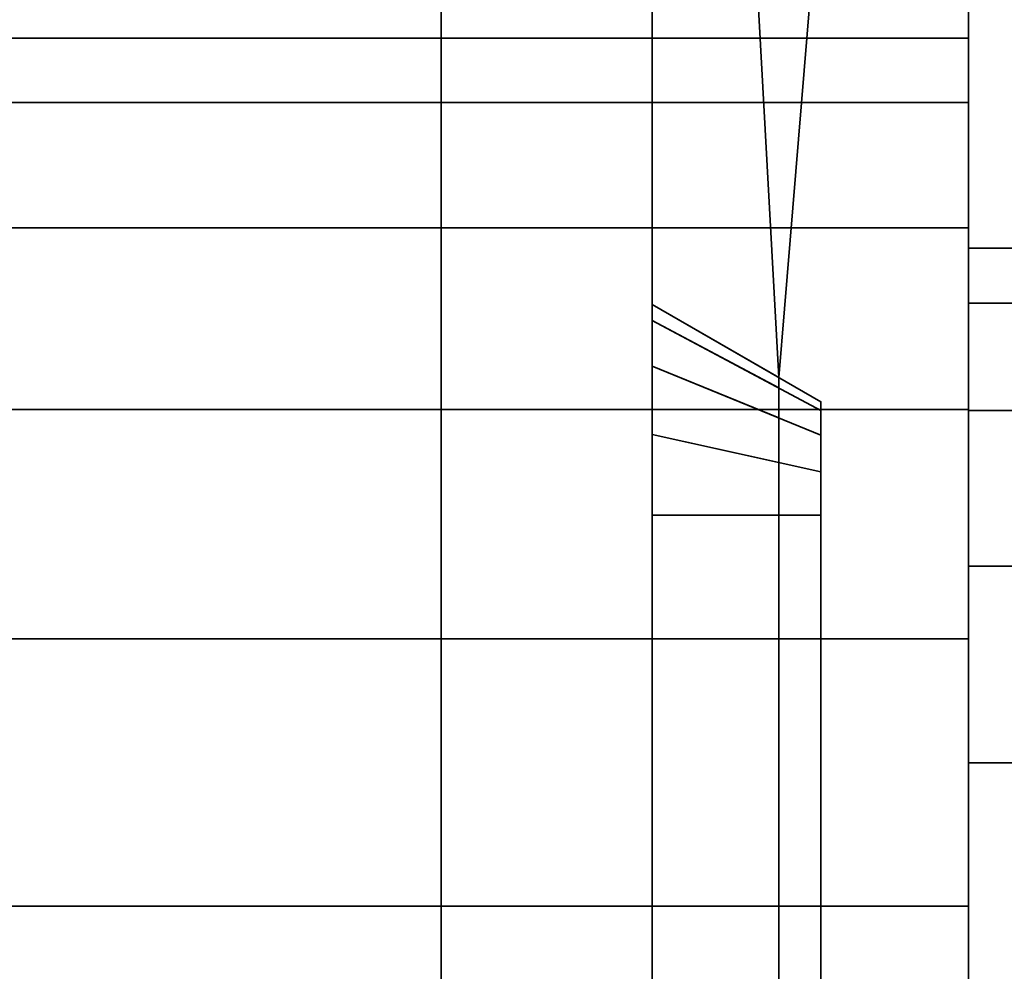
# Model space of a CAD drawing. Header units: millimetres. Extents: x -523 to 5173, y -130 to 66.
# Tile 1016 of 1056: x 342 to 346.67, y -33.16 to -28.65. Entities that reach past the tile are written whole.
import ezdxf

# ---------------------------------------------------------------- set-up
doc = ezdxf.new("R2010")
doc.units = ezdxf.units.MM
doc.layers.add('151', color=7, linetype='Continuous', true_color=0xffffff)

# ---------------------------------------------------------------- blocks, each defined once
blk = doc.blocks.new('UG_SURFACE_009')
at = {"layer": '151', "color": 252, "linetype": 'Continuous', "lineweight": 35}
for points in [[(522.5, -46, 2207), (522.5, 40, 2207), (-522.5, 40, 2207), (-522.5, -46, 2207)], [(-372.5, -46, 2056.9999), (-372.5, 40, 2056.9999), (372.5, 40, 2056.9999), (372.5, -46, 2056.9999)]]:
    blk.add_3dface(points, dxfattribs=at)
blk = doc.blocks.new('UG_SURFACE_017')
at = {"layer": '151', "color": 252, "linetype": 'Continuous', "lineweight": 35}
for points in [[(338, -28.7383, 779.2183), (346.5, -28.7383, 779.2183), (346.5, -29.6378, 776.45), (338, -29.6378, 776.45)], [(338, -29.0426, 782.1131), (346.5, -29.0426, 782.1131), (346.5, -28.7383, 779.2183), (338, -28.7383, 779.2183)], [(346.5, -29.6378, 776.45), (346.5, -28.7383, 779.2183), (346.5, -29.7329, 779.3228), (346.5, -30.5038, 776.95)], [(346.5, -28.7383, 779.2183), (346.5, -29.0426, 782.1131), (346.5, -29.9937, 781.8041), (346.5, -29.7329, 779.3228)], [(338, -30.498, 784.6339), (346.5, -30.498, 784.6339), (346.5, -29.0426, 782.1131), (338, -29.0426, 782.1131)], [(346.5, -31.2411, 783.9648), (346.5, -29.9937, 781.8041), (346.5, -29.0426, 782.1131), (346.5, -30.498, 784.6339)], [(338, -29.6378, 776.45), (346.5, -29.6378, 776.45), (346.5, -31.5855, 774.2869), (338, -31.5855, 774.2869)], [(346.5, -30.5038, 776.95), (346.5, -32.1733, 775.0959), (346.5, -31.5855, 774.2869), (346.5, -29.6378, 776.45)], [(346.5, -29.7329, 779.3228), (349.5, -29.7329, 779.3228), (349.5, -30.5038, 776.95), (346.5, -30.5038, 776.95)], [(346.5, -29.9937, 781.8041), (349.5, -29.9937, 781.8041), (349.5, -29.7329, 779.3228), (346.5, -29.7329, 779.3228)], [(346.5, -31.2411, 783.9648), (349.5, -31.2411, 783.9648), (349.5, -29.9937, 781.8041), (346.5, -29.9937, 781.8041)], [(338, -32.8528, 786.3448), (346.5, -32.8528, 786.3448), (346.5, -30.498, 784.6339), (338, -30.498, 784.6339)], [(346.5, -30.498, 784.6339), (346.5, -32.8528, 786.3448), (346.5, -33.2596, 785.4313), (346.5, -31.2411, 783.9648)], [(346.5, -30.5038, 776.95), (349.5, -30.5038, 776.95), (349.5, -32.1733, 775.0959), (346.5, -32.1733, 775.0959)], [(346.5, -33.2596, 785.4313), (349.5, -33.2596, 785.4313), (349.5, -31.2411, 783.9648), (346.5, -31.2411, 783.9648)], [(338, -31.5855, 774.2869), (346.5, -31.5855, 774.2869), (346.5, -34.2446, 773.1029), (338, -34.2446, 773.1029)], [(346.5, -32.1733, 775.0959), (346.5, -34.4525, 774.0811), (346.5, -34.2446, 773.1029), (346.5, -31.5855, 774.2869)], [(346.5, -32.1733, 775.0959), (349.5, -32.1733, 775.0959), (349.5, -34.4525, 774.0811), (346.5, -34.4525, 774.0811)], [(338, -35.7, 786.95), (346.5, -35.7, 786.95), (346.5, -32.8528, 786.3448), (338, -32.8528, 786.3448)], [(346.5, -35.7, 785.95), (346.5, -33.2596, 785.4313), (346.5, -32.8528, 786.3448), (346.5, -35.7, 786.95)]]:
    blk.add_3dface(points, dxfattribs=at)
blk = doc.blocks.new('UG_SURFACE_040')
at = {"layer": '151', "color": 252, "linetype": 'Continuous', "lineweight": 35}
for points in [[(338, -28.7383, 1244.4183), (346.5, -28.7383, 1244.4183), (346.5, -29.6378, 1241.65), (338, -29.6378, 1241.65)], [(338, -29.0426, 1247.3131), (346.5, -29.0426, 1247.3131), (346.5, -28.7383, 1244.4183), (338, -28.7383, 1244.4183)], [(346.5, -28.7383, 1244.4183), (346.5, -29.0426, 1247.3131), (346.5, -29.9937, 1247.0042), (346.5, -29.7329, 1244.5228)], [(346.5, -29.7329, 1244.5228), (346.5, -30.5038, 1242.1499), (346.5, -29.6378, 1241.65), (346.5, -28.7383, 1244.4183)], [(338, -30.498, 1249.8339), (346.5, -30.498, 1249.8339), (346.5, -29.0426, 1247.3131), (338, -29.0426, 1247.3131)], [(346.5, -29.0426, 1247.3131), (346.5, -30.498, 1249.8339), (346.5, -31.2411, 1249.1648), (346.5, -29.9937, 1247.0042)], [(338, -29.6378, 1241.65), (346.5, -29.6378, 1241.65), (346.5, -31.5855, 1239.4869), (338, -31.5855, 1239.4869)], [(346.5, -31.5855, 1239.4869), (346.5, -29.6378, 1241.65), (346.5, -30.5038, 1242.1499), (346.5, -32.1733, 1240.2959)], [(346.5, -29.7329, 1244.5228), (349.5, -29.7329, 1244.5228), (349.5, -30.5038, 1242.1499), (346.5, -30.5038, 1242.1499)], [(346.5, -29.9937, 1247.0042), (349.5, -29.9937, 1247.0042), (349.5, -29.7329, 1244.5228), (346.5, -29.7329, 1244.5228)], [(346.5, -31.2411, 1249.1648), (349.5, -31.2411, 1249.1648), (349.5, -29.9937, 1247.0042), (346.5, -29.9937, 1247.0042)], [(338, -32.8528, 1251.5448), (346.5, -32.8528, 1251.5448), (346.5, -30.498, 1249.8339), (338, -30.498, 1249.8339)], [(346.5, -33.2596, 1250.6312), (346.5, -31.2411, 1249.1648), (346.5, -30.498, 1249.8339), (346.5, -32.8528, 1251.5448)], [(346.5, -30.5038, 1242.1499), (349.5, -30.5038, 1242.1499), (349.5, -32.1733, 1240.2959), (346.5, -32.1733, 1240.2959)], [(346.5, -33.2596, 1250.6312), (349.5, -33.2596, 1250.6312), (349.5, -31.2411, 1249.1648), (346.5, -31.2411, 1249.1648)], [(338, -31.5855, 1239.4869), (346.5, -31.5855, 1239.4869), (346.5, -34.2446, 1238.3029), (338, -34.2446, 1238.3029)], [(346.5, -32.1733, 1240.2959), (346.5, -34.4525, 1239.2811), (346.5, -34.2446, 1238.3029), (346.5, -31.5855, 1239.4869)], [(346.5, -32.1733, 1240.2959), (349.5, -32.1733, 1240.2959), (349.5, -34.4525, 1239.2811), (346.5, -34.4525, 1239.2811)], [(338, -35.7, 1252.1501), (346.5, -35.7, 1252.1501), (346.5, -32.8528, 1251.5448), (338, -32.8528, 1251.5448)], [(346.5, -32.8528, 1251.5448), (346.5, -35.7, 1252.1501), (346.5, -35.7, 1251.15), (346.5, -33.2596, 1250.6312)]]:
    blk.add_3dface(points, dxfattribs=at)
blk = doc.blocks.new('UG_SURFACE_041')
at = {"layer": '151', "color": 252, "linetype": 'Continuous', "lineweight": 35}
for points in [[(-329, 4.0129, -5), (-344, 4.0129, -5), (-344, -50.8703, -5), (344, -50.8703, -5)], [(329, 4.0129, -6), (344, 4.0129, -6), (344, -50.8703, -6), (-344, -50.8703, -6)], [(329, 4.0129, -5), (-329, 4.0129, -5), (344, -50.8703, -5)], [(344, -50.8703, -5), (344, 4.0129, -5), (329, 4.0129, -5)], [(344, -50.8703, -6), (344, 4.0129, -6), (344, 4.0129, -5), (344, -50.8703, -5)]]:
    blk.add_3dface(points, dxfattribs=at)
blk = doc.blocks.new('UG_SURFACE_057')
at = {"layer": '151', "color": 252, "linetype": 'Continuous', "lineweight": 35}
for points in [[(-346.5, -52.92, 2031.5001), (346.5, -52.92, 2031.5001), (346.5, 14.92, 2031.5001), (-346.5, 14.92, 2031.5001)], [(-345, -52.92, 2030), (-345, 14.92, 2030), (345, 14.92, 2030), (345, -52.92, 2030)], [(346.5, 14.92, 2031.5001), (346.5, -52.92, 2031.5001), (345, -52.92, 2030), (345, 14.92, 2030)]]:
    blk.add_3dface(points, dxfattribs=at)
blk = doc.blocks.new('UG_SURFACE_058')
at = {"layer": '151', "color": 252, "linetype": 'Continuous', "lineweight": 35}
for points in [[(345, -19.45, 1221.7), (345, -49.71, 1221.7), (345, -44.5, 1234), (345, -28.5, 1234)], [(345, -49.71, 1419.05), (345, -19.45, 1419.05), (345, -28.5, 1256), (345, -44.5, 1256)], [(345, -19.45, 699.45), (345, -49.71, 699.45), (345, -44.5, 769), (345, -28.5, 769)], [(345, -49.71, 991.8), (345, -19.45, 991.8), (345, -28.5, 791), (345, -44.5, 791)], [(345, -19.45, 331.75), (345, -19.45, -8), (345, -48, 101), (345, -48, 199)], [(345, -19.45, -8), (345, -49.71, -8), (345, -49.71, 101), (345, -48, 101)], [(345, -19.45, 2009.2001), (345, -19.45, 1785.2499), (345, -48, 1826), (345, -48, 1924)], [(345, -19.45, 1785.2499), (345, -49.71, 1785.2499), (345, -49.71, 1826), (345, -48, 1826)], [(345, -48, 1924), (345, -49.71, 1924), (345, -49.71, 2009.2001), (345, -19.45, 2009.2001)], [(345, -48, 199), (345, -49.71, 199), (345, -49.71, 331.75), (345, -19.45, 331.75)], [(345, -49.71, 331.75), (345, -49.71, 699.45), (345, -19.45, 699.45), (345, -19.45, 331.75)], [(345, -49.71, 991.8), (345, -49.71, 1221.7), (345, -19.45, 1221.7), (345, -19.45, 991.8)], [(345, -49.71, 1419.05), (345, -49.71, 1785.2499), (345, -19.45, 1785.2499), (345, -19.45, 1419.05)], [(345, -49.71, 2009.2001), (345, -49.71, 2030), (345, -19.45, 2030), (345, -19.45, 2009.2001)], [(345, -49.71, -8), (345, -19.45, -8), (346.5, -19.45, -8), (346.5, -49.71, -8)], [(345, -19.45, 2030), (345, -49.71, 2030), (346.5, -49.71, 2031.5001), (346.5, -19.45, 2031.5001)], [(346.5, -19.45, 1419.05), (346.5, -45.2654, 1255.8478), (346.5, -44.5, 1256)], [(346.5, -44.5, 1256), (346.5, -28.5, 1256), (346.5, -19.45, 1419.05)], [(346.5, -19.45, 1419.05), (346.5, -49.71, 1419.05), (346.5, -45.9142, 1255.4142), (346.5, -45.2654, 1255.8478)], [(346.5, -49.71, 1221.7), (346.5, -19.45, 1221.7), (346.5, -28.5, 1234), (346.5, -44.5, 1234)], [(346.5, -19.45, 991.8), (346.5, -45.2654, 790.8478), (346.5, -44.5, 791)], [(346.5, -44.5, 791), (346.5, -28.5, 791), (346.5, -19.45, 991.8)], [(346.5, -19.45, 991.8), (346.5, -49.71, 991.8), (346.5, -45.9142, 790.4142), (346.5, -45.2654, 790.8478)], [(346.5, -49.71, 699.45), (346.5, -19.45, 699.45), (346.5, -28.5, 769), (346.5, -44.5, 769)], [(346.5, -19.45, 1785.2499), (346.5, -19.45, 2009.9499), (346.5, -48, 1924), (346.5, -48, 1826)], [(346.5, -19.45, 2009.9499), (346.5, -49.71, 2009.9499), (346.5, -49.71, 1924), (346.5, -48, 1924)], [(346.5, -19.45, -8), (346.5, -19.45, 331.75), (346.5, -48, 199), (346.5, -48, 101)], [(346.5, -19.45, 331.75), (346.5, -49.71, 331.75), (346.5, -49.71, 199), (346.5, -48, 199)], [(346.5, -48, 101), (346.5, -49.71, 101), (346.5, -49.71, -8), (346.5, -19.45, -8)], [(346.5, -48, 1826), (346.5, -49.71, 1826), (346.5, -49.71, 1785.2499), (346.5, -19.45, 1785.2499)], [(346.5, -19.45, 331.75), (346.5, -19.45, 699.45), (346.5, -49.71, 699.45), (346.5, -49.71, 331.75)], [(346.5, -19.45, 991.8), (346.5, -19.45, 1221.7), (346.5, -49.71, 1221.7), (346.5, -49.71, 991.8)], [(346.5, -19.45, 1419.05), (346.5, -19.45, 1785.2499), (346.5, -49.71, 1785.2499), (346.5, -49.71, 1419.05)], [(346.5, -19.45, 2009.9499), (346.5, -19.45, 2031.5001), (346.5, -49.71, 2031.5001), (346.5, -49.71, 2009.9499)], [(345, -44.5, 769), (346.5, -44.5, 769), (346.5, -28.5, 769), (345, -28.5, 769)], [(345, -28.5, 791), (346.5, -28.5, 791), (346.5, -44.5, 791), (345, -44.5, 791)], [(345, -44.5, 1234), (346.5, -44.5, 1234), (346.5, -28.5, 1234), (345, -28.5, 1234)], [(345, -28.5, 1256), (346.5, -28.5, 1256), (346.5, -44.5, 1256), (345, -44.5, 1256)]]:
    blk.add_3dface(points, dxfattribs=at)
blk = doc.blocks.new('UG_SURFACE_060')
at = {"layer": '151', "color": 252, "linetype": 'Continuous', "lineweight": 35}
for points in [[(345, -30.0761, 991.6173), (345, -30, 992), (345.8, -30.4619, 992), (345.8, -30.5028, 991.794)], [(345, -30, 992), (345, -30.0761, 992.3827), (345.8, -30.5028, 992.2059), (345.8, -30.4619, 992)], [(345, -30.2929, 992.7071), (345, -30.0761, 992.3827), (345, -30, 992), (345, -30.6173, 991.0761)], [(345, -30, 992), (345, -30.0761, 991.6173), (345, -30.2929, 991.2929), (345, -30.6173, 991.0761)], [(345, -30.2929, 991.2929), (345, -30.0761, 991.6173), (345.8, -30.5028, 991.794), (345.8, -30.6195, 991.6195)], [(345, -30.0761, 992.3827), (345, -30.2929, 992.7071), (345.8, -30.6195, 992.3805), (345.8, -30.5028, 992.2059)], [(345, -30.6173, 991.0761), (345, -30.2929, 991.2929), (345.8, -30.6195, 991.6195), (345.8, -30.7941, 991.5028)], [(345, -30.2929, 992.7071), (345, -30.6173, 992.9239), (345.8, -30.7941, 992.4971), (345.8, -30.6195, 992.3805)], [(345, -30.6173, 991.0761), (345, -30.6173, 992.9239), (345, -30.2929, 992.7071)], [(345.8, -30.6195, 991.6195), (345.8, -30.5028, 991.794), (345.8, -30.4619, 992)], [(345.8, -30.4619, 992), (345.8, -30.5028, 992.2059), (345.8, -30.6195, 992.3805), (345.8, -30.6195, 991.6195)], [(345, -31, 991), (345, -30.6173, 991.0761), (345.8, -30.7941, 991.5028), (345.8, -31, 991.4619)], [(345, -30.6173, 992.9239), (345, -31, 993), (345.8, -31, 992.5381), (345.8, -30.7941, 992.4971)], [(345, -30.6173, 991.0761), (345, -31, 993), (345, -30.6173, 992.9239)], [(345, -30.6173, 991.0761), (345, -31, 991), (345, -31, 993)], [(345.8, -31, 992.5381), (345.8, -31, 991.4619), (345.8, -30.7941, 991.5028), (345.8, -30.6195, 991.6195)], [(345.8, -30.6195, 992.3805), (345.8, -30.7941, 992.4971), (345.8, -31, 992.5381), (345.8, -30.6195, 991.6195)], [(345, -31, 991), (345.8, -31, 991.4619), (345.8, -36, 991.4619), (345, -36, 991)], [(345, -36, 993), (345.8, -36, 992.5381), (345.8, -31, 992.5381), (345, -31, 993)], [(345, -31, 991), (345, -36, 991), (345, -36, 993), (345, -31, 993)], [(345.8, -31, 992.5381), (345.8, -36, 992.5381), (345.8, -36, 991.4619), (345.8, -31, 991.4619)]]:
    blk.add_3dface(points, dxfattribs=at)
blk = doc.blocks.new('UG_SURFACE_068')
at = {"layer": '151', "color": 252, "linetype": 'Continuous', "lineweight": 35}
for points in [[(-346.5, -52.92, 2031.5001), (346.5, -52.92, 2031.5001), (346.5, 14.92, 2031.5001), (-346.5, 14.92, 2031.5001)], [(-345, -52.92, 2030), (-345, 14.92, 2030), (345, 14.92, 2030), (345, -52.92, 2030)], [(346.5, 14.92, 2031.5001), (346.5, -52.92, 2031.5001), (345, -52.92, 2030), (345, 14.92, 2030)]]:
    blk.add_3dface(points, dxfattribs=at)
blk = doc.blocks.new('UG_SURFACE_070')
at = {"layer": '151', "color": 252, "linetype": 'Continuous', "lineweight": 35}
for points in [[(345, -30.0761, -8.3827), (345, -30, -8), (345.6, -30.3464, -8), (345.6, -30.3962, -8.2501)], [(345, -30, -8), (345, -30.0761, -7.6173), (345.6, -30.3962, -7.7499), (345.6, -30.3464, -8)], [(345, -30.0761, -7.6173), (345, -30, -8), (345, -30.0761, -8.3827), (345, -30.2929, -8.7071)], [(345, -30.2929, -8.7071), (345, -30.0761, -8.3827), (345.6, -30.3962, -8.2501), (345.6, -30.5378, -8.4622)], [(345, -30.0761, -7.6173), (345, -30.2929, -7.2929), (345.6, -30.5378, -7.5378), (345.6, -30.3962, -7.7499)], [(345, -30.2929, -7.2929), (345, -30.0761, -7.6173), (345, -30.2929, -8.7071)], [(345, -30.6173, -8.9239), (345, -30.2929, -8.7071), (345.6, -30.5378, -8.4622), (345.6, -30.7499, -8.6038)], [(345, -30.2929, -7.2929), (345, -30.6173, -7.0761), (345.6, -30.7499, -7.3962), (345.6, -30.5378, -7.5378)], [(345, -30.2929, -8.7071), (345, -31, -7), (345, -30.6173, -7.0761), (345, -30.2929, -7.2929)], [(345, -30.2929, -8.7071), (345, -30.6173, -8.9239), (345, -31, -9), (345, -31, -7)], [(345.6, -30.3962, -8.2501), (345.6, -30.3464, -8), (345.6, -30.3962, -7.7499), (345.6, -30.5378, -7.5378)], [(345.6, -30.7499, -7.3962), (345.6, -30.7499, -8.6038), (345.6, -30.5378, -8.4622), (345.6, -30.3962, -8.2501)], [(345.6, -30.5378, -7.5378), (345.6, -30.7499, -7.3962), (345.6, -30.3962, -8.2501)], [(345, -31, -9), (345, -30.6173, -8.9239), (345.6, -30.7499, -8.6038), (345.6, -31, -8.6536)], [(345, -30.6173, -7.0761), (345, -31, -7), (345.6, -31, -7.3464), (345.6, -30.7499, -7.3962)], [(345.6, -31, -7.3464), (345.6, -31, -8.6536), (345.6, -30.7499, -8.6038)], [(345.6, -30.7499, -7.3962), (345.6, -31, -7.3464), (345.6, -30.7499, -8.6038)], [(345, -31, -9), (345.6, -31, -8.6536), (345.6, -36, -8.6536), (345, -36, -9)], [(345, -36, -7), (345.6, -36, -7.3464), (345.6, -31, -7.3464), (345, -31, -7)], [(345, -36, -7), (345, -31, -7), (345, -31, -9), (345, -36, -9)], [(345.6, -31, -7.3464), (345.6, -36, -7.3464), (345.6, -36, -8.6536), (345.6, -31, -8.6536)]]:
    blk.add_3dface(points, dxfattribs=at)
blk = doc.blocks.new('UG_SURFACE_071')
at = {"layer": '151', "color": 252, "linetype": 'Continuous', "lineweight": 35}
for points in [[(345, -30.0761, 991.6173), (345, -30, 992), (345.8, -30.4619, 992), (345.8, -30.5028, 991.794)], [(345, -30, 992), (345, -30.0761, 992.3827), (345.8, -30.5028, 992.2059), (345.8, -30.4619, 992)], [(345, -30.2929, 992.7071), (345, -30.0761, 992.3827), (345, -30, 992), (345, -30.6173, 991.0761)], [(345, -30, 992), (345, -30.0761, 991.6173), (345, -30.2929, 991.2929), (345, -30.6173, 991.0761)], [(345, -30.2929, 991.2929), (345, -30.0761, 991.6173), (345.8, -30.5028, 991.794), (345.8, -30.6195, 991.6195)], [(345, -30.0761, 992.3827), (345, -30.2929, 992.7071), (345.8, -30.6195, 992.3805), (345.8, -30.5028, 992.2059)], [(345, -30.6173, 991.0761), (345, -30.2929, 991.2929), (345.8, -30.6195, 991.6195), (345.8, -30.7941, 991.5028)], [(345, -30.2929, 992.7071), (345, -30.6173, 992.9239), (345.8, -30.7941, 992.4971), (345.8, -30.6195, 992.3805)], [(345, -30.6173, 991.0761), (345, -30.6173, 992.9239), (345, -30.2929, 992.7071)], [(345.8, -30.6195, 991.6195), (345.8, -30.5028, 991.794), (345.8, -30.4619, 992)], [(345.8, -30.4619, 992), (345.8, -30.5028, 992.2059), (345.8, -30.6195, 992.3805), (345.8, -30.6195, 991.6195)], [(345, -31, 991), (345, -30.6173, 991.0761), (345.8, -30.7941, 991.5028), (345.8, -31, 991.4619)], [(345, -30.6173, 992.9239), (345, -31, 993), (345.8, -31, 992.5381), (345.8, -30.7941, 992.4971)], [(345, -30.6173, 991.0761), (345, -31, 993), (345, -30.6173, 992.9239)], [(345, -30.6173, 991.0761), (345, -31, 991), (345, -31, 993)], [(345.8, -31, 992.5381), (345.8, -31, 991.4619), (345.8, -30.7941, 991.5028), (345.8, -30.6195, 991.6195)], [(345.8, -30.6195, 992.3805), (345.8, -30.7941, 992.4971), (345.8, -31, 992.5381), (345.8, -30.6195, 991.6195)], [(345, -31, 991), (345.8, -31, 991.4619), (345.8, -36, 991.4619), (345, -36, 991)], [(345, -36, 993), (345.8, -36, 992.5381), (345.8, -31, 992.5381), (345, -31, 993)], [(345, -31, 991), (345, -36, 991), (345, -36, 993), (345, -31, 993)], [(345.8, -31, 992.5381), (345.8, -36, 992.5381), (345.8, -36, 991.4619), (345.8, -31, 991.4619)]]:
    blk.add_3dface(points, dxfattribs=at)
blk = doc.blocks.new('UG_SURFACE_072')
at = {"layer": '151', "color": 252, "linetype": 'Continuous', "lineweight": 35}
for points in [[(346.5, -49.71, 2031.5001), (346.5, -19.45, 2031.5001), (345, -19.45, 2030), (345, -41.75, 2030)], [(346.5, -19.45, -8), (345.6, -30.3464, -8), (345, -19.45, -8)], [(345.6, -30.3464, -8), (345, -30, -8), (345, -19.45, -8)], [(345, -19.45, 891), (345, -36, 991), (345, -31, 991)], [(345, -31, 991), (345, -30.6173, 991.0761), (345, -19.45, 891)], [(345, -19.45, 891), (345, -36.7071, 991.2929), (345, -36.3827, 991.0761)], [(345, -36.3827, 991.0761), (345, -36, 991), (345, -19.45, 891)], [(345, -30.6173, 991.0761), (345, -30.2929, 991.2929), (345, -19.45, 891)], [(345, -19.45, 1092.8), (345, -30, 992), (345, -30.0761, 992.3827)], [(345, -19.45, 891), (345, -30.0761, 991.6173), (345, -30, 992)], [(345, -19.45, 891), (345, -41.75, 891), (345, -36.9239, 991.6173), (345, -36.7071, 991.2929)], [(345, -30, 992), (345, -19.45, 1092.8), (345, -19.45, 891)], [(345, -30.2929, 991.2929), (345, -30.0761, 991.6173), (345, -19.45, 891)], [(345, -41.75, 1092.8), (345, -19.45, 1092.8), (345, -31, 993), (345, -36, 993)], [(345, -19.45, 1092.8), (345, -30.2929, 992.7071), (345, -30.6173, 992.9239)], [(345, -30.0761, 992.3827), (345, -30.2929, 992.7071), (345, -19.45, 1092.8)], [(345, -19.45, 699.45), (345, -41.75, 699.45), (345, -41.75, 769), (345, -28.5, 769)], [(345, -41.75, 1419.05), (345, -19.45, 1419.05), (345, -27.0858, 1255.4142), (345, -27.7346, 1255.8478)], [(345, -19.45, 1221.7), (345, -41.75, 1221.7), (345, -41.75, 1234), (345, -28.5, 1234)], [(345, -41.75, 331.75), (345, -19.45, 331.75), (345, -30.2929, -7.2929), (345, -30.6173, -7.0761)], [(345, -19.45, -8), (345, -30, -8), (345, -30.0761, -7.6173)], [(345, -30.0761, -7.6173), (345, -30.2929, -7.2929), (345, -19.45, 331.75), (345, -19.45, -8)], [(345, -28.5, 791), (345, -41.75, 791), (345, -41.75, 891), (345, -19.45, 891)], [(345, -41.75, 331.75), (345, -41.75, 699.45), (345, -19.45, 699.45), (345, -19.45, 331.75)], [(345, -30.6173, 992.9239), (345, -31, 993), (345, -19.45, 1092.8)], [(345, -41.75, 1092.8), (345, -41.75, 1221.7), (345, -19.45, 1221.7), (345, -19.45, 1092.8)], [(345, -41.75, 1419.05), (345, -41.75, 1785.2499), (345, -19.45, 1785.2499), (345, -19.45, 1419.05)], [(345, -41.75, 1785.2499), (345, -41.75, 2009.2001), (345, -19.45, 2009.2001), (345, -19.45, 1785.2499)], [(345, -41.75, 2009.2001), (345, -41.75, 2030), (345, -19.45, 2030), (345, -19.45, 2009.2001)], [(346.5, -19.45, -8), (346.5, -49.71, -8), (345.6, -36.6536, -8), (345.6, -30.3464, -8)], [(346.5, -19.45, 1419.05), (346.5, -45.2654, 1255.8478), (346.5, -44.5, 1256)], [(346.5, -44.5, 1256), (346.5, -28.5, 1256), (346.5, -19.45, 1419.05)], [(346.5, -19.45, 1419.05), (346.5, -49.71, 1419.05), (346.5, -45.9142, 1255.4142), (346.5, -45.2654, 1255.8478)], [(346.5, -49.71, 1221.7), (346.5, -19.45, 1221.7), (346.5, -28.5, 1234), (346.5, -44.5, 1234)], [(346.5, -19.45, 991.8), (346.5, -45.2654, 790.8478), (346.5, -44.5, 791)], [(346.5, -44.5, 791), (346.5, -28.5, 791), (346.5, -19.45, 991.8)], [(346.5, -19.45, 991.8), (346.5, -49.71, 991.8), (346.5, -45.9142, 790.4142), (346.5, -45.2654, 790.8478)], [(346.5, -49.71, 699.45), (346.5, -19.45, 699.45), (346.5, -28.5, 769), (346.5, -44.5, 769)], [(346.5, -19.45, 1785.2499), (346.5, -19.45, 2009.9499), (346.5, -48, 1924), (346.5, -48, 1826)], [(346.5, -19.45, 2009.9499), (346.5, -49.71, 2009.9499), (346.5, -49.71, 1924), (346.5, -48, 1924)], [(346.5, -19.45, -8), (346.5, -19.45, 331.75), (346.5, -48, 199), (346.5, -48, 101)], [(346.5, -19.45, 331.75), (346.5, -49.71, 331.75), (346.5, -49.71, 199), (346.5, -48, 199)], [(346.5, -48, 101), (346.5, -49.71, 101), (346.5, -49.71, -8), (346.5, -19.45, -8)], [(346.5, -48, 1826), (346.5, -49.71, 1826), (346.5, -49.71, 1785.2499), (346.5, -19.45, 1785.2499)], [(346.5, -19.45, 331.75), (346.5, -19.45, 699.45), (346.5, -49.71, 699.45), (346.5, -49.71, 331.75)], [(346.5, -19.45, 991.8), (346.5, -19.45, 1221.7), (346.5, -49.71, 1221.7), (346.5, -49.71, 991.8)], [(346.5, -19.45, 1419.05), (346.5, -19.45, 1785.2499), (346.5, -49.71, 1785.2499), (346.5, -49.71, 1419.05)], [(346.5, -19.45, 2009.9499), (346.5, -19.45, 2031.5001), (346.5, -49.71, 2031.5001), (346.5, -49.71, 2009.9499)], [(345, -41.75, 1419.05), (345, -27.7346, 1255.8478), (345, -28.5, 1256)], [(346.5, -44.5, 769), (346.5, -28.5, 769), (345, -28.5, 769), (345, -41.75, 769)], [(345, -41.75, 791), (345, -28.5, 791), (346.5, -28.5, 791), (346.5, -44.5, 791)], [(346.5, -44.5, 1234), (346.5, -28.5, 1234), (345, -28.5, 1234), (345, -41.75, 1234)], [(345, -41.75, 1256), (345, -28.5, 1256), (346.5, -28.5, 1256), (346.5, -44.5, 1256)], [(345, -28.5, 1256), (345, -41.75, 1256), (345, -41.75, 1419.05)], [(345.6, -30.3464, -8), (345.6, -30.3962, -7.7499), (345, -30.0761, -7.6173), (345, -30, -8)], [(345.8, -30.5028, 991.794), (345.8, -30.4619, 992), (345, -30, 992), (345, -30.0761, 991.6173)], [(345.8, -30.4619, 992), (345.8, -30.5028, 992.2059), (345, -30.0761, 992.3827), (345, -30, 992)], [(345.6, -30.3962, -7.7499), (345.6, -30.5378, -7.5378), (345, -30.2929, -7.2929), (345, -30.0761, -7.6173)], [(345.8, -30.6195, 991.6195), (345.8, -30.5028, 991.794), (345, -30.0761, 991.6173), (345, -30.2929, 991.2929)], [(345.8, -30.5028, 992.2059), (345.8, -30.6195, 992.3805), (345, -30.2929, 992.7071), (345, -30.0761, 992.3827)], [(345.6, -30.5378, -7.5378), (345.6, -30.7499, -7.3962), (345, -30.6173, -7.0761), (345, -30.2929, -7.2929)], [(345.8, -30.7941, 991.5028), (345.8, -30.6195, 991.6195), (345, -30.2929, 991.2929), (345, -30.6173, 991.0761)], [(345.8, -30.6195, 992.3805), (345.8, -30.7941, 992.4971), (345, -30.6173, 992.9239), (345, -30.2929, 992.7071)], [(345.6, -36, -7.3464), (345.6, -31, -7.3464), (345.6, -30.3464, -8), (345.6, -36.6536, -8)], [(345.6, -30.3962, -7.7499), (345.6, -30.3464, -8), (345.6, -31, -7.3464)], [(345.6, -31, -7.3464), (345.6, -30.7499, -7.3962), (345.6, -30.5378, -7.5378), (345.6, -30.3962, -7.7499)], [(345.8, -30.6195, 992.3805), (345.8, -30.5028, 992.2059), (345.8, -30.4619, 992)], [(345.8, -30.4619, 992), (345.8, -30.5028, 991.794), (345.8, -30.6195, 991.6195), (345.8, -30.6195, 992.3805)], [(345.6, -30.7499, -7.3962), (345.6, -31, -7.3464), (345, -31, -7), (345, -30.6173, -7.0761)], [(345, -41.75, 331.75), (345, -30.6173, -7.0761), (345, -31, -7)], [(345.8, -31, 991.4619), (345.8, -30.7941, 991.5028), (345, -30.6173, 991.0761), (345, -31, 991)], [(345.8, -30.7941, 992.4971), (345.8, -31, 992.5381), (345, -31, 993), (345, -30.6173, 992.9239)], [(345.8, -31, 991.4619), (345.8, -31, 992.5381), (345.8, -30.7941, 992.4971), (345.8, -30.6195, 992.3805)], [(345.8, -30.6195, 991.6195), (345.8, -30.7941, 991.5028), (345.8, -31, 991.4619), (345.8, -30.6195, 992.3805)], [(345, -31, -7), (345.6, -31, -7.3464), (345.6, -36, -7.3464), (345, -36, -7)], [(345, -31, -7), (345, -36, -7), (345, -41.75, 331.75)], [(345, -36, 991), (345.8, -36, 991.4619), (345.8, -31, 991.4619), (345, -31, 991)], [(345, -31, 993), (345.8, -31, 992.5381), (345.8, -36, 992.5381), (345, -36, 993)], [(345.8, -31, 991.4619), (345.8, -36, 991.4619), (345.8, -36, 992.5381), (345.8, -31, 992.5381)]]:
    blk.add_3dface(points, dxfattribs=at)
blk = doc.blocks.new('UG_SURFACE_079')
at = {"layer": '151', "color": 252, "linetype": 'Continuous', "lineweight": 35}
for points in [[(345, -30.0761, -8.3827), (345, -30, -8), (345.6, -30.3464, -8), (345.6, -30.3962, -8.2501)], [(345, -30, -8), (345, -30.0761, -7.6173), (345.6, -30.3962, -7.7499), (345.6, -30.3464, -8)], [(345, -30.0761, -7.6173), (345, -30, -8), (345, -30.0761, -8.3827), (345, -30.2929, -8.7071)], [(345, -30.2929, -8.7071), (345, -30.0761, -8.3827), (345.6, -30.3962, -8.2501), (345.6, -30.5378, -8.4622)], [(345, -30.0761, -7.6173), (345, -30.2929, -7.2929), (345.6, -30.5378, -7.5378), (345.6, -30.3962, -7.7499)], [(345, -30.2929, -7.2929), (345, -30.0761, -7.6173), (345, -30.2929, -8.7071)], [(345, -30.6173, -8.9239), (345, -30.2929, -8.7071), (345.6, -30.5378, -8.4622), (345.6, -30.7499, -8.6038)], [(345, -30.2929, -7.2929), (345, -30.6173, -7.0761), (345.6, -30.7499, -7.3962), (345.6, -30.5378, -7.5378)], [(345, -30.2929, -8.7071), (345, -31, -7), (345, -30.6173, -7.0761), (345, -30.2929, -7.2929)], [(345, -30.2929, -8.7071), (345, -30.6173, -8.9239), (345, -31, -9), (345, -31, -7)], [(345.6, -30.3962, -8.2501), (345.6, -30.3464, -8), (345.6, -30.3962, -7.7499), (345.6, -30.5378, -7.5378)], [(345.6, -30.7499, -7.3962), (345.6, -30.7499, -8.6038), (345.6, -30.5378, -8.4622), (345.6, -30.3962, -8.2501)], [(345.6, -30.5378, -7.5378), (345.6, -30.7499, -7.3962), (345.6, -30.3962, -8.2501)], [(345, -31, -9), (345, -30.6173, -8.9239), (345.6, -30.7499, -8.6038), (345.6, -31, -8.6536)], [(345, -30.6173, -7.0761), (345, -31, -7), (345.6, -31, -7.3464), (345.6, -30.7499, -7.3962)], [(345.6, -31, -7.3464), (345.6, -31, -8.6536), (345.6, -30.7499, -8.6038)], [(345.6, -30.7499, -7.3962), (345.6, -31, -7.3464), (345.6, -30.7499, -8.6038)], [(345, -31, -9), (345.6, -31, -8.6536), (345.6, -36, -8.6536), (345, -36, -9)], [(345, -36, -7), (345.6, -36, -7.3464), (345.6, -31, -7.3464), (345, -31, -7)], [(345, -36, -7), (345, -31, -7), (345, -31, -9), (345, -36, -9)], [(345.6, -31, -7.3464), (345.6, -36, -7.3464), (345.6, -36, -8.6536), (345.6, -31, -8.6536)]]:
    blk.add_3dface(points, dxfattribs=at)

msp = doc.modelspace()

# ---------------------------------------------------------------- linework, layer by layer
at = {"layer": '151', "color": 253, "linetype": 'Continuous', "lineweight": -3}
for p, q in [((345, -52.92, 2030), (345, 14.92, 2030)), ((345, -52.92, 2030), (345, 14.92, 2030)), ((345, -52.92, -8), (345, 14.92, -8)), ((345, -52.92, 2030), (345, 14.92, 2030)), ((345, -52.92, 2030), (345, 14.92, 2030)), ((345, -30, -8), (345, 14.92, -8)), ((345, -52.92, 2030), (345, 14.92, 2030)), ((346.5, -52.92, 2031.5), (346.5, 14.92, 2031.5)), ((346.5, -52.92, 2031.5), (346.5, 14.92, 2031.5)), ((346.5, -52.92, -8), (346.5, 14.92, -8)), ((346.5, -52.92, -8), (346.5, 14.92, -8)), ((346.5, -52.92, 2031.5), (346.5, 14.92, 2031.5)), ((346.5, -52.92, 2031.5), (346.5, 14.92, 2031.5)), ((344, -50.8703, -5), (344, 4.0129, -5)), ((344, -50.8703, -6), (344, 4.0129, -6)), ((345, -28.5, 1234), (345, -44.5, 1234)), ((345, -44.5, 791), (345, -28.5, 791)), ((345, -44.5, 1256), (345, -28.5, 1256)), ((345, -28.5, 769), (345, -44.5, 769)), ((345, -28.5, 1234), (345, -44.5, 1234)), ((345, -44.5, 1256), (345, -28.5, 1256)), ((345, -28.5, 769), (345, -44.5, 769)), ((345, -44.5, 791), (345, -28.5, 791)), ((345, -28.5, 1234), (345, -44.5, 1234)), ((346.5, -28.5, 769), (346.5, -44.5, 769)), ((346.5, -44.5, 791), (346.5, -28.5, 791)), ((346.5, -28.5, 1234), (346.5, -44.5, 1234)), ((346.5, -44.5, 1256), (346.5, -28.5, 1256)), ((346.5, -44.5, 1256), (346.5, -28.5, 1256)), ((346.5, -28.5, 1234), (346.5, -44.5, 1234)), ((346.5, -44.5, 791), (346.5, -28.5, 791)), ((346.5, -28.5, 769), (346.5, -44.5, 769)), ((345, -30, -8), (345.6, -30.3464, -8)), ((345.6, -36.6536, -8), (345.6, -30.3464, -8)), ((345, -36, 993), (345, -31, 993)), ((345.8, -31, 991.4619), (345, -31, 991)), ((345, -31, 991), (345, -36, 991)), ((345.8, -31, 992.5381), (345, -31, 993)), ((345.8, -31, 992.5381), (345, -31, 993)), ((345, -36, 993), (345, -31, 993)), ((345, -31, 991), (345.8, -31, 991.4619)), ((345, -31, -7), (345.6, -31, -7.3464)), ((345, -36, -7), (345, -31, -7)), ((345, -36, 993), (345, -31, 993)), ((345, -36, -7), (345, -31, -7)), ((345, -31, 991), (345, -36, 991)), ((345, -31, 991), (345, -36, 991)), ((345.6, -31, -7.3464), (345, -31, -7)), ((345.6, -31, -8.6536), (345, -31, -9)), ((345, -31, 993), (345.8, -31, 992.5381)), ((345.8, -31, 991.4619), (345, -31, 991)), ((345, -31, -9), (345, -36, -9)), ((345.6, -31, -8.6536), (345, -31, -9)), ((345, -31, -9), (345, -36, -9)), ((345.6, -31, -7.3464), (345, -31, -7)), ((345, -36, -7), (345, -31, -7)), ((345.6, -36, -7.3464), (345.6, -31, -7.3464)), ((345.6, -31, -7.3464), (345.6, -36, -7.3464)), ((345.6, -31, -8.6536), (345.6, -36, -8.6536)), ((345.6, -36, -7.3464), (345.6, -31, -7.3464)), ((345.6, -31, -8.6536), (345.6, -36, -8.6536)), ((345.8, -36, 992.5381), (345.8, -31, 992.5381)), ((345.8, -31, 991.4619), (345.8, -36, 991.4619)), ((345.8, -36, 992.5381), (345.8, -31, 992.5381)), ((345.8, -36, 991.4619), (345.8, -31, 991.4619)), ((345.8, -31, 992.5381), (345.8, -36, 992.5381)), ((345.8, -31, 991.4619), (345.8, -36, 991.4619))]:
    msp.add_line(p, q, dxfattribs=at)
at = {"layer": '151', "color": 253, "linetype": 'Continuous', "lineweight": -3, "extrusion": (-1, 1.52542e-32, 0)}
for centre, radius in [((35.7, 779.95, -346.5), 7), ((35.7, 1245.15, -346.5), 7), ((35.7, 779.95, -346.5), 6), ((35.7, 1245.15, -346.5), 6)]:
    msp.add_circle(centre, radius, dxfattribs=at)
at = {"layer": '151', "color": 253, "linetype": 'Continuous', "lineweight": -3, "extrusion": (-1, 0, 0)}
for centre, end in [((31, 992, -345), 270), ((31, -8, -345), 270), ((31, 992, -345), 270), ((31, 992, -345), 270), ((31, -8, -345), 180), ((31, -8, -345), 270)]:
    msp.add_arc(centre, 1, 90, end, dxfattribs=at)
at = {"layer": '151', "color": 253, "linetype": 'Continuous', "lineweight": -3, "extrusion": (1, 5.55112e-17, 0)}
for centre, radius, start in [((-31, -8, 345.6), 0.6536, 0), ((-31, 992, 345.8), 0.5381, 270)]:
    msp.add_arc(centre, radius, start, 90, dxfattribs=at)
at = {"layer": '151', "color": 253, "linetype": 'Continuous', "lineweight": -3, "extrusion": (-1, 1.52542e-32, 0)}
for centre, radius in [((31, -8, -345.6), 0.6536), ((31, -8, -345.6), 0.6536), ((31, 992, -345.8), 0.5381), ((31, 992, -345.8), 0.5381)]:
    msp.add_arc(centre, radius, 90, 270, dxfattribs=at)

# ---------------------------------------------------------------- block references
at = {"layer": '151', "color": 253, "linetype": 'Continuous', "lineweight": -3}
for name in ['UG_SURFACE_057', 'UG_SURFACE_068', 'UG_SURFACE_058', 'UG_SURFACE_072', 'UG_SURFACE_041', 'UG_SURFACE_009', 'UG_SURFACE_017', 'UG_SURFACE_040', 'UG_SURFACE_060', 'UG_SURFACE_070', 'UG_SURFACE_071', 'UG_SURFACE_079']:
    msp.add_blockref(name, (0, 0), dxfattribs=at)

doc.saveas('drawing.dxf')
